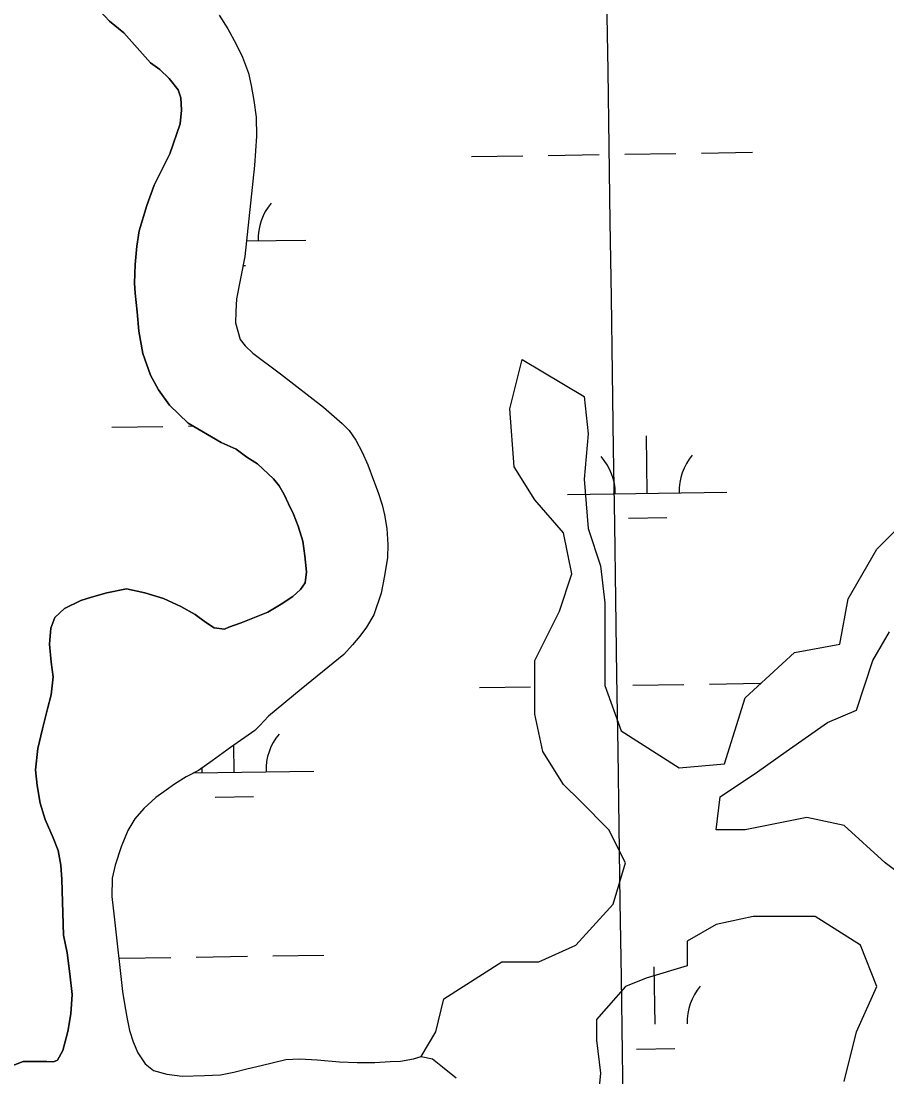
# Model space of a CAD drawing. Extents: x 3807117 to 3845308, y 337856 to 363736.
# Drawn here: x 3816275 to 3816818, y 344576 to 345238 of the extents above; entities that cross this region are included whole.
import ezdxf

# ---------------------------------------------------------------- set-up
doc = ezdxf.new("R2010")
doc.units = 0
for name, color, linetype in [('V-GRID-MAJR', 7, 'Continuous'), ('V-TOPO-SHOR', 7, 'Continuous'), ('V-WETL-SWMP', 7, 'Continuous')]:
    doc.layers.add(name, color=color, linetype=linetype)

msp = doc.modelspace()

# ---------------------------------------------------------------- linework, layer by layer
at = {"layer": 'V-GRID-MAJR'}
msp.add_spline([(3816669.932, 343360.875), (3816580.929, 349419.092), (3816491.898, 355479.234), (3816402.867, 361539.376), (3816402.839, 361541.303)], degree=3, dxfattribs=at)
at = {"layer": 'V-TOPO-SHOR'}
for points in [[(3816320.985, 345247.814), (3816330.506, 345237.82), (3816339.4820000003, 345230.503), (3816356.071, 345211.655), (3816361.977, 345207.541), (3816367.8880000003, 345201.896), (3816373.344, 345194.798), (3816375.044, 345189.67600000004), (3816375.449, 345181.949), (3816374.79, 345173.452), (3816368.269, 345154.759), (3816363.2490000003, 345144.642), (3816358.4590000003, 345134.984), (3816353.755, 345122.268), (3816348.985, 345106.41000000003), (3816347.561, 345096.918), (3816346.603, 345085.43700000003), (3816346.105, 345073.648), (3816346.585, 345067.3), (3816347.693, 345055.67100000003), (3816348.8030000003, 345043.58400000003), (3816351.219, 345029.512), (3816356.007, 345016.059), (3816361.164, 345006.814), (3816368.082, 344997.272), (3816379.75, 344985.906), (3816400.373, 344973.806), (3816409.8000000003, 344969.626), (3816416.473, 344964.674), (3816423.145, 344960.41000000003), (3816433.276, 344951.031), (3816436.733, 344946.756), (3816439.812, 344941.255), (3816442.66, 344935.525), (3816445.667, 344928.953), (3816448.598, 344921.464), (3816451.461, 344912.061), (3816452.79, 344902.96), (3816453.894, 344892.86100000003), (3816453.074, 344885.896), (3816450.179, 344881.753), (3816445.296, 344877.376), (3816437.889, 344872.531), (3816429.717, 344867.607), (3816421.31, 344864.136), (3816412.825, 344860.972), (3816405.1040000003, 344858.193), (3816402.507, 344856.884), (3816396.001, 344857.705), (3816390.4790000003, 344861.36100000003), (3816384.112, 344866.00800000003), (3816375.144, 344871.03), (3816364.183, 344876.123), (3816352.6180000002, 344879.68), (3816341.055, 344882.17100000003), (3816328.742, 344879.75800000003), (3816319.184, 344876.973), (3816312.381, 344874.808), (3816302.143, 344869.879), (3816296.269, 344864.273), (3816293.6890000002, 344857.607), (3816292.802, 344847.58), (3816293.91, 344836.181), (3816295.088, 344827.002), (3816293.822, 344815.826), (3816291.477, 344807.017), (3816288.38, 344794.45900000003), (3816285.589, 344782.206), (3816284.024, 344768.732), (3816285.126, 344758.94), (3816286.998, 344748.002), (3816290.015, 344737.75800000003), (3816295.026, 344726.14400000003), (3816298.344, 344718.196), (3816299.825, 344709.17)], [(3816399.165, 345241.537), (3816404.477, 345232.977), (3816409.792, 345223.419), (3816413.724, 345215.315), (3816417.431, 345205.294), (3816419.219, 345197.409), (3816420.8570000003, 345188.148), (3816422.344, 345177.73600000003), (3816422.537, 345165.712), (3816421.369, 345147.405), (3816415.272, 345090.405), (3816409.995, 345063.89), (3816409.485, 345055.923), (3816409.432, 345048.8), (3816412.299, 345038.316), (3816415.375, 345034.343), (3816420.29, 345029.764), (3816437.487, 345016.876), (3816464.588, 344995.978), (3816476.264, 344985.677), (3816480.5670000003, 344981.325), (3816484.798, 344975.365), (3816488.728, 344967.871), (3816492.275, 344959.76300000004), (3816495.906, 344950.355), (3816498.841, 344942.554), (3816501.3170000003, 344934.903), (3816502.6380000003, 344928.55), (3816504.199, 344920.053), (3816504.7660000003, 344910.021), (3816504.563, 344901.598), (3816502.458, 344889.337), (3816500.576, 344879.451), (3816496.023, 344865.803), (3816491.376, 344858.207), (3816487.182, 344852.526), (3816482.756, 344847.074), (3816477.186, 344841.082), (3816450.5270000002, 344819.246), (3816430.131, 344802.331), (3816424.7120000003, 344796.646), (3816421.582, 344793.34500000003), (3816406.298, 344782.726), (3816394.838, 344774.341), (3816386.125, 344768.417), (3816378.48, 344764.333), (3816371.22, 344759.868), (3816365.869, 344756.098), (3816359.528, 344751.482), (3816351.967, 344744.641), (3816346.3200000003, 344738.19), (3816341.903, 344730.82300000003), (3816337.645, 344720.549), (3816333.93, 344709.047), (3816332.1180000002, 344700.847), (3816331.847, 344689.511), (3816333.42, 344676.65), (3816338.548, 344629.947), (3816340.109, 344620.991), (3816341.514, 344612.80100000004), (3816342.915, 344605.531)], [(3816525.781, 344589.266), (3816534.802261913, 344604.6404389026), (3816539.970882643, 344625.3149218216), (3816576.1512277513, 344648.57371510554), (3816599.4100210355, 344648.57371510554), (3816622.668814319, 344658.9109565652), (3816645.9276076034, 344684.7540602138), (3816653.680538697, 344710.5971638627), (3816643.3432972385, 344731.2716467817), (3816625.253124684, 344749.36181933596), (3816614.9158832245, 344759.6990607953), (3816601.9943314, 344780.3735437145), (3816596.8257106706, 344803.6323369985), (3816596.8257106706, 344837.2283717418), (3816612.33157286, 344868.24009612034), (3816620.084503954, 344891.4988894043), (3816614.9158832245, 344917.341993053), (3816596.8257106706, 344938.0164759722), (3816583.904158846, 344958.6909588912), (3816581.319848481, 344994.87130399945), (3816589.0727795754, 345025.883028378), (3816627.837435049, 345002.62423509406), (3816630.421745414, 344979.36544181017), (3816627.837435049, 344950.9380277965), (3816630.421745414, 344919.92630341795), (3816638.174676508, 344896.667510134), (3816640.758986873, 344873.40871685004), (3816640.758986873, 344850.1499235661), (3816640.758986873, 344821.7225095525), (3816651.0962283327, 344793.29509553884), (3816687.276573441, 344770.03630225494), (3816715.7039874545, 344772.6206126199), (3816728.625539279, 344813.9695784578), (3816759.6372636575, 344842.3969924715), (3816788.0646776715, 344847.5656132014), (3816793.233298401, 344875.993027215), (3816811.323470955, 344907.0047515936), (3816837.1665746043, 344932.84785524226)], [(3816837.1665746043, 344695.09130167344), (3816816.4920916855, 344710.5971638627), (3816790.6489880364, 344733.8559571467), (3816767.3901947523, 344739.0245778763), (3816728.625539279, 344731.2716467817), (3816710.535366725, 344731.2716467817), (3816713.1196770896, 344751.9461297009), (3816736.378470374, 344767.4519918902), (3816754.468642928, 344780.3735437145), (3816780.311746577, 344798.46371626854), (3816798.4019191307, 344806.2166473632), (3816808.7391605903, 344837.2283717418), (3816819.07640205, 344855.318544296)], [(3816299.825, 344709.17), (3816300.466, 344700.142), (3816301.649, 344665.326), (3816303.98, 344654.087), (3816305.629, 344641.006), (3816307.048, 344628.077), (3816306.245, 344616.06200000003), (3816304.214, 344604.958), (3816301.115, 344593.009), (3816297.844, 344586.956), (3816295.245, 344585.874), (3816291.188, 344586.016), (3816276.42, 344586.12), (3816268.7770000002, 344583.189)], [(3816790.6489880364, 344573.62871452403), (3816798.4019191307, 344604.6404389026), (3816811.323470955, 344633.06785291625), (3816800.986229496, 344658.9109565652), (3816772.558815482, 344677.0011291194), (3816733.794160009, 344677.0011291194), (3816710.535366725, 344671.8325083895), (3816692.445194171, 344661.4952669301), (3816692.445194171, 344645.9894047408), (3816666.6020905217, 344638.2364736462), (3816653.680538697, 344633.06785291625), (3816635.5903661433, 344612.39336999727), (3816635.5903661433, 344599.47181817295), (3816638.174676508, 344578.79733525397), (3816636.696992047, 344563.943396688)], [(3816342.915, 344605.531), (3816345.159, 344598.492), (3816348.092, 344591.455), (3816352.786, 344584.731), (3816358.082, 344580.53500000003), (3816366.284, 344578.11), (3816376.014, 344576.992), (3816389.875, 344577.42), (3816399.9080000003, 344577.68200000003), (3816408.252, 344579.39400000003), (3816416.5160000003, 344581.412), (3816425.469, 344583.585), (3816440.9280000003, 344587.38800000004), (3816449.6580000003, 344587.797), (3816460.535, 344587.14400000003), (3816474.478, 344585.809), (3816485.509, 344585.538), (3816496.7660000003, 344585.57300000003), (3816506.183, 344586.063), (3816512.694, 344586.315), (3816520.96, 344587.795), (3816525.781, 344589.266)]]:
    msp.add_lwpolyline(points, dxfattribs=at)
at = {"layer": 'V-WETL-SWMP'}
for p, q in [((3816339.4819819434, 345230.50300489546), (3816330.5049821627, 345237.82000483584)), ((3816399.164980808, 345241.5370052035), (3816404.476980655, 345232.97600524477)), ((3816356.070981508, 345211.65400501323), (3816339.4819819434, 345230.50300489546)), ((3816404.476980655, 345232.97600524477), (3816409.7919804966, 345223.41900528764)), ((3816409.7919804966, 345223.41900528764), (3816413.723980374, 345215.314005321)), ((3816361.976981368, 345207.5410050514), (3816356.070981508, 345211.65400501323)), ((3816413.723980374, 345215.314005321), (3816417.4319802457, 345205.29300535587)), ((3816367.8869812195, 345201.89700509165), (3816361.976981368, 345207.5410050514)), ((3816417.4319802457, 345205.29300535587), (3816419.2189801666, 345197.4100053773)), ((3816373.3429810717, 345194.79800513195), (3816367.8869812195, 345201.89700509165)), ((3816419.2189801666, 345197.4100053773), (3816420.8569800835, 345188.14800539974)), ((3816375.0429810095, 345189.6760051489), (3816373.3429810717, 345194.79800513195)), ((3816375.449980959, 345181.94800516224), (3816375.0429810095, 345189.6760051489)), ((3816420.8569800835, 345188.14800539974), (3816422.3449799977, 345177.73700542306)), ((3816374.7889809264, 345173.45200517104), (3816375.449980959, 345181.94800516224)), ((3816422.3449799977, 345177.73700542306), (3816422.536979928, 345165.71300544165)), ((3816368.267980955, 345154.7590051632), (3816374.7889809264, 345173.45200517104)), ((3816422.536979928, 345165.71300544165), (3816421.369979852, 345147.4050054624)), ((3816358.458981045, 345134.98500513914), (3816368.267980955, 345154.7590051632)), ((3816557.323435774, 345153.00666167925), (3816589.3198446, 345153.4860382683)), ((3816605.3180490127, 345153.7257265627), (3816637.314457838, 345154.205103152)), ((3816653.3126622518, 345154.44479144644), (3816685.3090710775, 345154.9241680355)), ((3816701.30727549, 345155.16385633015), (3816733.3036843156, 345155.6432329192)), ((3816421.369979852, 345147.4050054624), (3816415.271979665, 345090.4050055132)), ((3816353.75498107, 345122.2670051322), (3816358.458981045, 345134.98500513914)), ((3816348.984981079, 345106.4110051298), (3816353.75498107, 345122.2670051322)), ((3816347.560981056, 345096.917005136), (3816348.984981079, 345106.4110051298)), ((3816346.6029810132, 345085.4360051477), (3816347.560981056, 345096.917005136)), ((3816416.3141313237, 345100.1463375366), (3816453.5033147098, 345100.7035133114)), ((3816415.271979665, 345090.4050055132), (3816409.994979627, 345063.8890055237)), ((3816346.104980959, 345073.6490051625), (3816346.6029810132, 345085.4360051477)), ((3816414.132819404, 345084.68092492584), (3816415.7387435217, 345084.7049852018)), ((3816346.5849809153, 345067.2990051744), (3816346.104980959, 345073.6490051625)), ((3816347.692980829, 345055.6710051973), (3816346.584980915, 345067.2990051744)), ((3816409.994979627, 345063.8890055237), (3816409.484979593, 345055.9220055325)), ((3816348.8029807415, 345043.5840052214), (3816347.6929808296, 345055.6710051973)), ((3816409.484979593, 345055.9220055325), (3816409.4309795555, 345048.80000554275)), ((3816351.2199806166, 345029.5110052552), (3816348.8029807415, 345043.5840052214)), ((3816409.4309795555, 345048.80000554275), (3816412.2979794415, 345038.3160055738)), ((3816412.297979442, 345038.3160055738), (3816415.3739793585, 345034.3440055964)), ((3816415.3739793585, 345034.3440055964), (3816420.290979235, 345029.76400563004)), ((3816356.0079804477, 345016.05800530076), (3816351.2199806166, 345029.5110052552)), ((3816420.290979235, 345029.76400563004), (3816437.486978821, 345016.87600574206)), ((3816361.164980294, 345006.8150053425), (3816356.0079804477, 345016.05800530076)), ((3816437.486978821, 345016.87600574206), (3816464.5889781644, 344995.97800591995)), ((3816368.0819801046, 344997.272005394), (3816361.164980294, 345006.8150053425)), ((3816379.749979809, 344985.9070054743), (3816368.0819801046, 344997.272005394)), ((3816464.5889781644, 344995.97800591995), (3816476.263977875, 344985.6760059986)), ((3816331.8383946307, 344983.4357506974), (3816363.8348034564, 344983.91512728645)), ((3816400.37397933, 344973.80600560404), (3816379.749979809, 344985.9070054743)), ((3816379.8330078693, 344984.15481558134), (3816382.6639878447, 344984.19722988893)), ((3816476.263977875, 344985.6760059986), (3816480.5659777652, 344981.3240060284)), ((3816480.5659777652, 344981.3240060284), (3816484.7979776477, 344975.3640060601)), ((3816667.340362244, 344942.0270975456), (3816666.8010637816, 344978.023057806)), ((3816409.7999791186, 344969.62700566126), (3816400.37397933, 344973.8060056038)), ((3816484.7979776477, 344975.3640060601), (3816488.7279775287, 344967.8710060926)), ((3816416.4729789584, 344964.6740057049), (3816409.7999791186, 344969.62700566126)), ((3816423.1439788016, 344960.41000574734), (3816416.4729789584, 344964.6740057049)), ((3816488.7279775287, 344967.8710060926), (3816492.275977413, 344959.76400612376)), ((3816433.2759785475, 344951.03000581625), (3816423.1439788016, 344960.41000574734)), ((3816492.275977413, 344959.76400612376), (3816495.905977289, 344950.3550061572)), ((3816436.732978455, 344946.75600584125), (3816433.2759785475, 344951.03000581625)), ((3816439.8109783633, 344941.25600586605), (3816436.732978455, 344946.75600584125)), ((3816495.905977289, 344950.3550061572), (3816498.840977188, 344942.5530061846)), ((3816442.6609782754, 344935.5260058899), (3816439.8109783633, 344941.25600586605)), ((3816498.840977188, 344942.5530061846), (3816501.316977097, 344934.90200620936)), ((3816617.3459734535, 344941.2780716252), (3816717.334751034, 344942.7761234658)), ((3816445.6669781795, 344928.95400591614), (3816442.6609782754, 344935.5260058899)), ((3816501.316977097, 344934.90200620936), (3816502.638977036, 344928.55000622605)), ((3816448.5979780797, 344921.46400594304), (3816445.6669781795, 344928.95400591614)), ((3816502.6389770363, 344928.55000622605), (3816504.1979769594, 344920.05300624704)), ((3816655.572873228, 344926.4180629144), (3816679.570179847, 344926.77759535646)), ((3816451.4599779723, 344912.06100597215), (3816448.5979780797, 344921.46400594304)), ((3816504.1979769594, 344920.05300624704), (3816504.7659768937, 344910.0220062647)), ((3816452.789977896, 344902.9590059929), (3816451.459977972, 344912.06100597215)), ((3816504.7659768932, 344910.0220062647), (3816504.5629768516, 344901.5970062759)), ((3816453.8929778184, 344892.8610060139), (3816452.789977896, 344902.9590059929)), ((3816504.5629768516, 344901.5970062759), (3816502.4579768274, 344889.3360062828)), ((3816453.0739777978, 344885.8950060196), (3816453.8929778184, 344892.8610060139)), ((3816450.1789778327, 344881.7530060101), (3816453.0739777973, 344885.8950060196)), ((3816502.4579768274, 344889.3360062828), (3816500.5749768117, 344879.4510062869)), ((3816319.1849804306, 344876.9730053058), (3816328.741980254, 344879.75800535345)), ((3816328.741980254, 344879.75800535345), (3816341.0549800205, 344882.1700054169)), ((3816341.0549800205, 344882.1700054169), (3816352.6179797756, 344879.6810054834)), ((3816352.6179797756, 344879.68100548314), (3816364.1839795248, 344876.1220055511)), ((3816445.295977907, 344877.3760059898), (3816450.1789778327, 344881.75300600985)), ((3816500.574976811, 344879.4510062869), (3816496.0229768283, 344865.80400628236)), ((3816302.142980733, 344869.87800522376), (3816312.3809805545, 344874.8080052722)), ((3816312.3809805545, 344874.80800527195), (3816319.1849804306, 344876.9730053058)), ((3816364.1839795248, 344876.12200555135), (3816375.1429792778, 344871.03000561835)), ((3816429.7159781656, 344867.6070059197), (3816437.887978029, 344872.5310059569)), ((3816437.887978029, 344872.5310059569), (3816445.295977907, 344877.3760059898)), ((3816296.26898082, 344864.2730051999), (3816302.142980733, 344869.8780052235)), ((3816375.1429792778, 344871.03000561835), (3816384.1129790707, 344866.00800567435)), ((3816384.1129790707, 344866.00800567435), (3816390.4789789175, 344861.36000571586)), ((3816421.3089783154, 344864.1370058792), (3816429.7159781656, 344867.6070059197)), ((3816496.0229768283, 344865.80400628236), (3816491.37597688, 344858.20700626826)), ((3816293.687980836, 344857.60700519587), (3816296.26898082, 344864.2730051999)), ((3816390.4789789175, 344861.36000571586), (3816396.0009787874, 344857.7050057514)), ((3816405.104978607, 344858.1930058), (3816412.824978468, 344860.97200583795)), ((3816412.824978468, 344860.9720058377), (3816421.3089783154, 344864.1370058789)), ((3816292.8019807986, 344847.5800052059), (3816293.687980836, 344857.60700519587)), ((3816396.0009787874, 344857.7050057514), (3816402.507978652, 344856.88400578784)), ((3816402.507978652, 344856.88400578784), (3816405.104978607, 344858.1930058)), ((3816487.1819769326, 344852.52600625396), (3816482.7569769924, 344847.07400623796)), ((3816491.37597688, 344858.20700626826), (3816487.1819769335, 344852.52600625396)), ((3816293.909980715, 344836.18100522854), (3816292.8019807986, 344847.5800052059)), ((3816482.7569769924, 344847.07400623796), (3816477.1849770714, 344841.0820062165)), ((3816477.184977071, 344841.0820062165), (3816450.5259774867, 344819.246006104)), ((3816295.0869806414, 344827.00200524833), (3816293.909980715, 344836.18100522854)), ((3816293.8219806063, 344815.8250052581), (3816295.0869806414, 344827.00200524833)), ((3816450.5259774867, 344819.246006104), (3816430.130977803, 344802.33200601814)), ((3816562.307077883, 344820.3689928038), (3816594.3034867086, 344820.84836939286)), ((3816658.2963043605, 344821.807122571), (3816690.2927131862, 344822.28649916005)), ((3816706.2909175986, 344822.5261874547), (3816738.287326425, 344823.00556404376)), ((3816291.4779806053, 344807.0180052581), (3816293.8219806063, 344815.8250052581)), ((3816288.379980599, 344794.45800526), (3816291.4779806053, 344807.0180052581)), ((3816430.130977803, 344802.33200601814), (3816424.7119778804, 344796.64700599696)), ((3816285.5879805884, 344782.20500526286), (3816288.379980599, 344794.45800526)), ((3816421.5819779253, 344793.3440059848), (3816406.298978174, 344782.7260059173)), ((3816424.7119778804, 344796.64700599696), (3816421.5819779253, 344793.3440059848)), ((3816284.0239805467, 344768.73200527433), (3816285.5879805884, 344782.20500526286)), ((3816406.298978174, 344782.7260059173), (3816394.837978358, 344774.3420058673)), ((3816408.4925680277, 344767.31681851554), (3816408.2414850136, 344784.07557982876)), ((3816394.837978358, 344774.34200586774), (3816386.1259785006, 344768.4160058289)), ((3816285.126980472, 344758.9400052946), (3816284.0239805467, 344768.73200527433)), ((3816386.1259785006, 344768.4160058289), (3816378.4799786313, 344764.33300579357)), ((3816383.362537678, 344766.9403153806), (3816458.4869568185, 344768.06584443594)), ((3816371.2189787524, 344759.86800576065), (3816365.868978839, 344756.09800573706)), ((3816378.4799786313, 344764.33300579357), (3816371.2189787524, 344759.86800576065)), ((3816286.9979803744, 344748.0030053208), (3816285.126980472, 344758.9400052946)), ((3816365.868978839, 344756.09800573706), (3816359.527978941, 344751.48200570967)), ((3816290.014980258, 344737.7590053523), (3816286.9979803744, 344748.0030053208)), ((3816359.527978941, 344751.48200570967), (3816351.9669790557, 344744.64200567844)), ((3816396.725079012, 344751.7077838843), (3816420.7223856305, 344752.0673163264)), ((3816351.9669790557, 344744.64200567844), (3816346.3199791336, 344738.1910056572)), ((3816295.026980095, 344726.1430053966), (3816290.0149802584, 344737.7590053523)), ((3816346.319979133, 344738.1910056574), (3816341.9019791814, 344730.8240056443)), ((3816298.3429799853, 344718.1950054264), (3816295.026980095, 344726.1430053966)), ((3816341.9019791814, 344730.8240056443), (3816337.6459792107, 344720.5480056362)), ((3816337.6459792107, 344720.5480056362), (3816333.9299792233, 344709.0480056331)), ((3816299.824979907, 344709.17000544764), (3816298.3429799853, 344718.1950054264)), ((3816300.4659798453, 344700.1420054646), (3816299.824979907, 344709.17000544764)), ((3816333.9299792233, 344709.0480056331), (3816332.1179792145, 344700.84700563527)), ((3816301.6489796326, 344665.32700552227), (3816300.4659798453, 344700.1420054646)), ((3816332.1179792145, 344700.84700563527), (3816331.8479791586, 344689.5110056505)), ((3816331.8479791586, 344689.5110056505), (3816333.4209790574, 344676.65000567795)), ((3816333.4209790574, 344676.65000567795), (3816338.547978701, 344629.9480057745)), ((3816303.9809795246, 344654.08600555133), (3816301.6489796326, 344665.32700552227)), ((3816305.6289794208, 344641.0060055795), (3816303.9809795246, 344654.08600555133)), ((3816336.8220367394, 344650.79808182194), (3816368.818445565, 344651.277458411)), ((3816384.816649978, 344651.5171467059), (3816416.813058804, 344651.9965232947)), ((3816432.811263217, 344652.23621158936), (3816464.807672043, 344652.71558817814)), ((3816307.0479793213, 344628.0770056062), (3816305.6289794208, 344641.0060055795)), ((3816672.3240043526, 344609.38942867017), (3816671.784705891, 344645.38538893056)), ((3816306.244979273, 344616.06100561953), (3816307.0479793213, 344628.0770056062)), ((3816338.547978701, 344629.9480057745), (3816340.1089786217, 344620.99200579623)), ((3816340.1089786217, 344620.99200579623), (3816341.5129785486, 344612.8020058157)), ((3816304.213979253, 344604.95800562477), (3816306.244979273, 344616.06100561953)), ((3816341.5129785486, 344612.8020058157), (3816342.9149784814, 344605.5310058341)), ((3816301.11497925, 344593.0100056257), (3816304.213979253, 344604.95800562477)), ((3816342.9149784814, 344605.5310058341), (3816345.158978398, 344598.49200585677)), ((3816345.158978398, 344598.49200585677), (3816348.090978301, 344591.455005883)), ((3816660.556515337, 344593.78039403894), (3816684.553821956, 344594.139926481)), ((3816297.843979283, 344586.95500561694), (3816301.11497925, 344593.0100056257)), ((3816348.090978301, 344591.455005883), (3816352.7849781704, 344584.7310059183)), ((3816425.4699767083, 344583.58400631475), (3816440.9279764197, 344587.3870063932)), ((3816440.9279764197, 344587.38700639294), (3816449.657976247, 344587.79700643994)), ((3816449.657976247, 344587.79700643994), (3816460.5349760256, 344587.1430064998)), ((3816460.5349760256, 344587.1430064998), (3816474.4779757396, 344585.8090065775)), ((3816512.6939749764, 344586.31400678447), (3816520.9599748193, 344587.79600682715)), ((3816520.9599748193, 344587.79600682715), (3816525.7799747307, 344589.2660068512)), ((3816525.7799747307, 344589.2660068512), (3816532.753974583, 344587.833006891)), ((3816532.753974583, 344587.833006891), (3816539.050974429, 344582.7220069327)), ((3816268.7769798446, 344583.18900546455), (3816276.4199797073, 344586.1210055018)), ((3816276.4199797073, 344586.1210055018), (3816291.188979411, 344586.0150055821)), ((3816291.188979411, 344586.0150055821), (3816295.2449793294, 344585.8750056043)), ((3816295.2449793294, 344585.8750056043), (3816297.843979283, 344586.9550056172)), ((3816352.7849781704, 344584.7310059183), (3816358.082978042, 344580.53500595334)), ((3816358.082978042, 344580.53500595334), (3816366.2849778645, 344578.1110060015)), ((3816408.250977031, 344579.3940062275), (3816416.5159768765, 344581.41100626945)), ((3816416.5159768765, 344581.41100626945), (3816425.4699767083, 344583.58400631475)), ((3816474.4779757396, 344585.8090065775), (3816485.507975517, 344585.5380066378)), ((3816485.507975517, 344585.5380066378), (3816496.7659752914, 344585.57400669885)), ((3816496.7659752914, 344585.57400669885), (3816506.1839751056, 344586.0630067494)), ((3816506.1839751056, 344586.0630067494), (3816512.6939749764, 344586.31400678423)), ((3816539.050974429, 344582.7220069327), (3816547.573974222, 344575.933006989)), ((3816366.2849778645, 344578.1110060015), (3816376.0149776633, 344576.9930060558)), ((3816376.0149776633, 344576.9930060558), (3816389.875977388, 344577.4200061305)), ((3816389.875977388, 344577.4200061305), (3816399.9079771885, 344577.6820061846)), ((3816399.9079771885, 344577.6820061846), (3816408.250977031, 344579.3940062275))]:
    msp.add_line(p, q, dxfattribs=at)
for centre, radius, start, end in [((3816458.738549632, 345101.2568051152), 35.246287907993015, 140.0865295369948, 181.63018787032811), ((3816612.0965129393, 344941.67427962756), 35.246287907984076, 0.08653252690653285, 41.630190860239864), ((3816722.5699859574, 344943.32941526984), 35.246287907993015, 140.0865295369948, 181.63018787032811), ((3816463.722191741, 344768.61913623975), 35.246287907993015, 140.0865295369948, 181.63018787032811), ((3816353.248718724, 344766.9640005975), 35.246287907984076, 0.08653252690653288, 4.846327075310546), ((3816727.553628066, 344610.6917463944), 35.246287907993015, 140.0865295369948, 181.63018787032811)]:
    msp.add_arc(centre, radius, start, end, dxfattribs=at)

doc.saveas('drawing.dxf')
